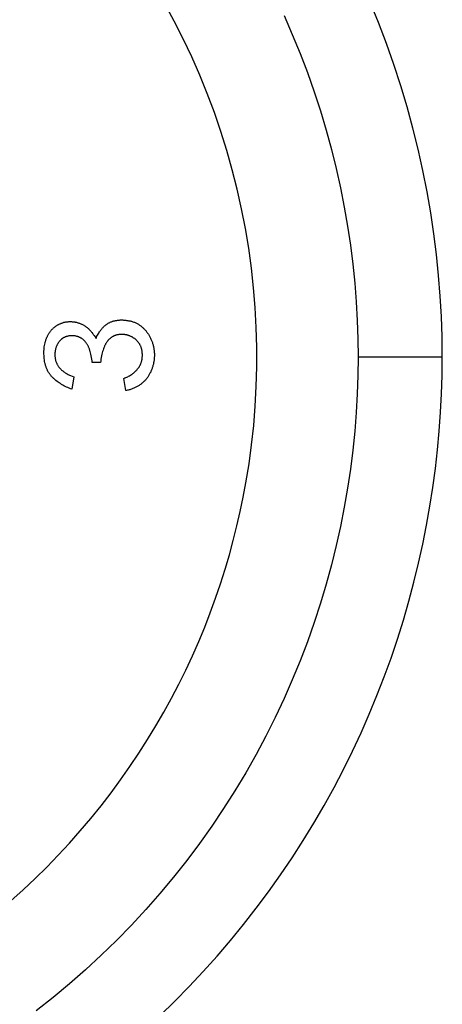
# Model space of a CAD drawing. Header units: millimetres. Extents: x -2637 to -1637, y 678 to 1678.
# Tile 285 of 348: x -2068.06 to -2063.36, y 1420.96 to 1431.91. Entities that reach past the tile are written whole.
import ezdxf

# ---------------------------------------------------------------- set-up
doc = ezdxf.new("R2010")
doc.units = ezdxf.units.MM
doc.layers.add('Make2D$B.SHOW mini', color=7, linetype='Continuous', true_color=0x000000)

msp = doc.modelspace()

# ---------------------------------------------------------------- linework, layer by layer
at = {"layer": 'Make2D$B.SHOW mini', "color": 18, "lineweight": -3, "true_color": 0x000000}
for points in [[(-2065.54, 1426.758), (-2065.505, 1426.969), (-2065.477, 1427.181), (-2065.453, 1427.395), (-2065.436, 1427.611), (-2065.424, 1427.828), (-2065.418, 1428.047), (-2065.418, 1428.266), (-2065.424, 1428.486), (-2065.436, 1428.706), (-2065.454, 1428.927), (-2065.479, 1429.147), (-2065.509, 1429.367), (-2065.545, 1429.587), (-2065.588, 1429.806), (-2065.637, 1430.023), (-2065.692, 1430.24), (-2065.752, 1430.454), (-2065.819, 1430.667), (-2065.891, 1430.878), (-2065.969, 1431.086), (-2066.053, 1431.292), (-2066.142, 1431.495), (-2066.237, 1431.695), (-2066.337, 1431.892), (-2066.441, 1432.085)], [(-2063.356, 1428.156), (-2063.358, 1428.38), (-2063.366, 1428.607), (-2063.378, 1428.835), (-2063.397, 1429.065), (-2063.42, 1429.296), (-2063.449, 1429.528), (-2063.484, 1429.762), (-2063.524, 1429.996), (-2063.571, 1430.231), (-2063.623, 1430.467), (-2063.682, 1430.702), (-2063.746, 1430.938), (-2063.817, 1431.174), (-2063.893, 1431.409), (-2063.976, 1431.644), (-2064.066, 1431.878), (-2064.161, 1432.111)], [(-2065.116, 1431.954), (-2065.024, 1431.744), (-2064.937, 1431.533), (-2064.856, 1431.321), (-2064.781, 1431.108), (-2064.711, 1430.894), (-2064.647, 1430.68), (-2064.589, 1430.466), (-2064.536, 1430.252), (-2064.488, 1430.039), (-2064.446, 1429.825), (-2064.41, 1429.613), (-2064.378, 1429.401), (-2064.352, 1429.19), (-2064.33, 1428.98), (-2064.314, 1428.772), (-2064.302, 1428.565), (-2064.295, 1428.36), (-2064.293, 1428.156)], [(-2067.474, 1427.798), (-2067.489, 1427.804), (-2067.505, 1427.81), (-2067.52, 1427.817), (-2067.534, 1427.823), (-2067.549, 1427.83), (-2067.563, 1427.838), (-2067.576, 1427.845), (-2067.59, 1427.853), (-2067.603, 1427.861), (-2067.615, 1427.869), (-2067.628, 1427.877), (-2067.64, 1427.886), (-2067.652, 1427.895), (-2067.663, 1427.905), (-2067.674, 1427.914), (-2067.679, 1427.919), (-2067.684, 1427.924), (-2067.689, 1427.929), (-2067.694, 1427.934), (-2067.699, 1427.94), (-2067.704, 1427.945), (-2067.709, 1427.951), (-2067.713, 1427.956), (-2067.718, 1427.962), (-2067.722, 1427.968), (-2067.726, 1427.974), (-2067.73, 1427.98), (-2067.734, 1427.986), (-2067.738, 1427.992), (-2067.741, 1427.998), (-2067.745, 1428.005), (-2067.748, 1428.012), (-2067.751, 1428.018), (-2067.754, 1428.025), (-2067.757, 1428.032), (-2067.76, 1428.04), (-2067.762, 1428.047), (-2067.765, 1428.054), (-2067.767, 1428.062), (-2067.769, 1428.07), (-2067.771, 1428.077), (-2067.773, 1428.085), (-2067.775, 1428.093), (-2067.778, 1428.109), (-2067.781, 1428.125), (-2067.783, 1428.141), (-2067.784, 1428.158), (-2067.785, 1428.174), (-2067.786, 1428.19), (-2067.786, 1428.207), (-2067.786, 1428.223), (-2067.785, 1428.239), (-2067.784, 1428.254), (-2067.782, 1428.27), (-2067.779, 1428.285), (-2067.777, 1428.3), (-2067.774, 1428.314), (-2067.772, 1428.321), (-2067.77, 1428.328), (-2067.768, 1428.335), (-2067.766, 1428.342), (-2067.764, 1428.349), (-2067.761, 1428.356), (-2067.759, 1428.362), (-2067.757, 1428.369), (-2067.754, 1428.375), (-2067.751, 1428.381), (-2067.748, 1428.387), (-2067.745, 1428.394), (-2067.742, 1428.4), (-2067.739, 1428.405), (-2067.736, 1428.411), (-2067.732, 1428.417), (-2067.729, 1428.422), (-2067.725, 1428.428), (-2067.721, 1428.433), (-2067.718, 1428.439), (-2067.714, 1428.444), (-2067.71, 1428.449), (-2067.706, 1428.454), (-2067.701, 1428.459), (-2067.697, 1428.463), (-2067.693, 1428.468), (-2067.688, 1428.472), (-2067.684, 1428.477), (-2067.679, 1428.481), (-2067.674, 1428.485), (-2067.669, 1428.489), (-2067.664, 1428.493), (-2067.659, 1428.497), (-2067.654, 1428.501), (-2067.649, 1428.504), (-2067.644, 1428.508), (-2067.638, 1428.511), (-2067.633, 1428.514), (-2067.628, 1428.517), (-2067.622, 1428.52), (-2067.616, 1428.523), (-2067.611, 1428.526), (-2067.605, 1428.528), (-2067.599, 1428.531), (-2067.593, 1428.533), (-2067.587, 1428.535), (-2067.581, 1428.537), (-2067.575, 1428.539), (-2067.569, 1428.541), (-2067.563, 1428.543), (-2067.556, 1428.544), (-2067.55, 1428.546), (-2067.544, 1428.547), (-2067.537, 1428.548), (-2067.531, 1428.549), (-2067.524, 1428.55), (-2067.518, 1428.55), (-2067.511, 1428.551), (-2067.505, 1428.551), (-2067.498, 1428.551), (-2067.492, 1428.551), (-2067.485, 1428.551), (-2067.478, 1428.551), (-2067.471, 1428.55), (-2067.465, 1428.55), (-2067.458, 1428.549), (-2067.451, 1428.548), (-2067.444, 1428.547), (-2067.438, 1428.546), (-2067.431, 1428.545), (-2067.424, 1428.543), (-2067.417, 1428.541), (-2067.41, 1428.539), (-2067.404, 1428.537), (-2067.397, 1428.535), (-2067.39, 1428.533), (-2067.383, 1428.53), (-2067.377, 1428.527), (-2067.37, 1428.524), (-2067.363, 1428.521), (-2067.356, 1428.518), (-2067.35, 1428.514), (-2067.343, 1428.511), (-2067.337, 1428.507), (-2067.33, 1428.503), (-2067.324, 1428.498), (-2067.317, 1428.494), (-2067.311, 1428.489), (-2067.305, 1428.484), (-2067.298, 1428.478), (-2067.292, 1428.473), (-2067.286, 1428.467), (-2067.28, 1428.461), (-2067.274, 1428.455), (-2067.268, 1428.448), (-2067.262, 1428.442), (-2067.257, 1428.435), (-2067.251, 1428.428), (-2067.245, 1428.42), (-2067.24, 1428.413), (-2067.234, 1428.405), (-2067.229, 1428.397), (-2067.218, 1428.38), (-2067.207, 1428.362)], [(-2067.207, 1428.362), (-2067.202, 1428.375), (-2067.196, 1428.388), (-2067.19, 1428.401), (-2067.183, 1428.413), (-2067.177, 1428.424), (-2067.173, 1428.43), (-2067.17, 1428.436), (-2067.166, 1428.441), (-2067.162, 1428.447), (-2067.158, 1428.452), (-2067.154, 1428.457), (-2067.15, 1428.462), (-2067.146, 1428.467), (-2067.142, 1428.472), (-2067.138, 1428.477), (-2067.134, 1428.482), (-2067.129, 1428.486), (-2067.125, 1428.491), (-2067.12, 1428.495), (-2067.116, 1428.499), (-2067.111, 1428.503), (-2067.106, 1428.507), (-2067.101, 1428.511), (-2067.096, 1428.515), (-2067.091, 1428.519), (-2067.086, 1428.522), (-2067.081, 1428.526), (-2067.076, 1428.529), (-2067.07, 1428.533), (-2067.065, 1428.536), (-2067.059, 1428.539), (-2067.053, 1428.541), (-2067.048, 1428.544), (-2067.042, 1428.547), (-2067.036, 1428.549), (-2067.029, 1428.552), (-2067.023, 1428.554), (-2067.017, 1428.556), (-2067.01, 1428.558), (-2067.004, 1428.56), (-2066.997, 1428.561), (-2066.99, 1428.563), (-2066.983, 1428.564), (-2066.976, 1428.565), (-2066.969, 1428.566), (-2066.962, 1428.567), (-2066.954, 1428.568), (-2066.947, 1428.568), (-2066.939, 1428.569), (-2066.931, 1428.569), (-2066.924, 1428.569), (-2066.916, 1428.569), (-2066.908, 1428.569), (-2066.9, 1428.568), (-2066.892, 1428.568), (-2066.884, 1428.567), (-2066.876, 1428.566), (-2066.868, 1428.565), (-2066.86, 1428.564), (-2066.852, 1428.563), (-2066.844, 1428.561), (-2066.836, 1428.56), (-2066.828, 1428.558), (-2066.82, 1428.556), (-2066.812, 1428.554), (-2066.804, 1428.551), (-2066.796, 1428.549), (-2066.788, 1428.546), (-2066.78, 1428.543), (-2066.773, 1428.54), (-2066.765, 1428.537), (-2066.758, 1428.533), (-2066.75, 1428.529), (-2066.743, 1428.525), (-2066.736, 1428.521), (-2066.729, 1428.517), (-2066.722, 1428.512), (-2066.715, 1428.508), (-2066.709, 1428.503), (-2066.702, 1428.498), (-2066.696, 1428.492), (-2066.689, 1428.487), (-2066.683, 1428.481), (-2066.677, 1428.476), (-2066.671, 1428.47), (-2066.665, 1428.463), (-2066.66, 1428.457), (-2066.654, 1428.451), (-2066.649, 1428.444), (-2066.644, 1428.438), (-2066.639, 1428.431), (-2066.634, 1428.424), (-2066.629, 1428.417), (-2066.624, 1428.41), (-2066.62, 1428.403), (-2066.615, 1428.395), (-2066.611, 1428.388), (-2066.607, 1428.38), (-2066.603, 1428.373), (-2066.6, 1428.365), (-2066.596, 1428.357), (-2066.593, 1428.349), (-2066.589, 1428.341), (-2066.586, 1428.333), (-2066.583, 1428.325), (-2066.58, 1428.317), (-2066.578, 1428.309), (-2066.575, 1428.301), (-2066.573, 1428.292), (-2066.571, 1428.284), (-2066.569, 1428.275), (-2066.567, 1428.267), (-2066.565, 1428.258), (-2066.564, 1428.25), (-2066.563, 1428.241), (-2066.561, 1428.233), (-2066.56, 1428.224), (-2066.56, 1428.215), (-2066.559, 1428.207), (-2066.558, 1428.198), (-2066.558, 1428.189), (-2066.558, 1428.18), (-2066.558, 1428.172), (-2066.558, 1428.163), (-2066.559, 1428.154), (-2066.559, 1428.146), (-2066.56, 1428.137), (-2066.561, 1428.128), (-2066.562, 1428.12), (-2066.563, 1428.111), (-2066.564, 1428.102), (-2066.566, 1428.094), (-2066.568, 1428.086), (-2066.569, 1428.077), (-2066.571, 1428.069), (-2066.574, 1428.061), (-2066.576, 1428.052), (-2066.578, 1428.044), (-2066.581, 1428.036), (-2066.584, 1428.029), (-2066.586, 1428.021), (-2066.59, 1428.013), (-2066.593, 1428.005), (-2066.596, 1427.998), (-2066.599, 1427.99), (-2066.603, 1427.983), (-2066.607, 1427.976), (-2066.611, 1427.969), (-2066.615, 1427.961), (-2066.619, 1427.954), (-2066.623, 1427.947), (-2066.628, 1427.94), (-2066.632, 1427.934), (-2066.637, 1427.927), (-2066.642, 1427.92)], [(-2067.249, 1428.096), (-2067.251, 1428.115), (-2067.254, 1428.134), (-2067.256, 1428.152), (-2067.259, 1428.17), (-2067.263, 1428.187), (-2067.267, 1428.203), (-2067.271, 1428.219), (-2067.274, 1428.226), (-2067.276, 1428.234), (-2067.278, 1428.241), (-2067.281, 1428.248), (-2067.284, 1428.255), (-2067.286, 1428.261), (-2067.289, 1428.268), (-2067.292, 1428.274), (-2067.295, 1428.28), (-2067.298, 1428.286), (-2067.301, 1428.292), (-2067.305, 1428.298), (-2067.308, 1428.303), (-2067.312, 1428.308), (-2067.315, 1428.314), (-2067.319, 1428.319), (-2067.323, 1428.323), (-2067.326, 1428.328), (-2067.33, 1428.333), (-2067.334, 1428.337), (-2067.338, 1428.341), (-2067.342, 1428.345), (-2067.347, 1428.349), (-2067.351, 1428.352), (-2067.355, 1428.356), (-2067.36, 1428.359), (-2067.364, 1428.362), (-2067.369, 1428.366), (-2067.374, 1428.368), (-2067.379, 1428.371), (-2067.384, 1428.374), (-2067.389, 1428.376), (-2067.394, 1428.378), (-2067.399, 1428.38), (-2067.404, 1428.382), (-2067.41, 1428.384), (-2067.415, 1428.386), (-2067.421, 1428.387), (-2067.427, 1428.388), (-2067.432, 1428.39), (-2067.438, 1428.391), (-2067.444, 1428.392), (-2067.45, 1428.392), (-2067.456, 1428.393), (-2067.462, 1428.393), (-2067.468, 1428.393), (-2067.474, 1428.393), (-2067.48, 1428.393), (-2067.486, 1428.393), (-2067.492, 1428.393), (-2067.497, 1428.392), (-2067.503, 1428.391), (-2067.509, 1428.391), (-2067.515, 1428.39), (-2067.521, 1428.388), (-2067.526, 1428.387), (-2067.532, 1428.386), (-2067.538, 1428.384), (-2067.543, 1428.382), (-2067.549, 1428.38), (-2067.554, 1428.378), (-2067.559, 1428.375), (-2067.562, 1428.374), (-2067.564, 1428.373), (-2067.567, 1428.372), (-2067.569, 1428.37), (-2067.572, 1428.369), (-2067.574, 1428.367), (-2067.577, 1428.366), (-2067.579, 1428.364), (-2067.582, 1428.363), (-2067.584, 1428.361), (-2067.586, 1428.359), (-2067.588, 1428.357), (-2067.591, 1428.356), (-2067.593, 1428.354), (-2067.595, 1428.352), (-2067.597, 1428.35), (-2067.599, 1428.348), (-2067.601, 1428.346), (-2067.605, 1428.342), (-2067.609, 1428.338), (-2067.613, 1428.333), (-2067.617, 1428.329), (-2067.62, 1428.324), (-2067.624, 1428.319), (-2067.627, 1428.314), (-2067.63, 1428.309), (-2067.633, 1428.304), (-2067.636, 1428.299), (-2067.639, 1428.294), (-2067.642, 1428.288), (-2067.644, 1428.283), (-2067.646, 1428.277), (-2067.649, 1428.272), (-2067.651, 1428.266), (-2067.653, 1428.26), (-2067.655, 1428.254), (-2067.656, 1428.248), (-2067.658, 1428.242), (-2067.659, 1428.236), (-2067.66, 1428.23), (-2067.662, 1428.224), (-2067.663, 1428.218), (-2067.663, 1428.212), (-2067.664, 1428.206), (-2067.664, 1428.2), (-2067.665, 1428.193), (-2067.665, 1428.187), (-2067.665, 1428.181), (-2067.665, 1428.175), (-2067.665, 1428.168), (-2067.664, 1428.162), (-2067.663, 1428.156), (-2067.663, 1428.149), (-2067.662, 1428.143), (-2067.66, 1428.137), (-2067.659, 1428.131), (-2067.658, 1428.124), (-2067.656, 1428.118), (-2067.654, 1428.112), (-2067.652, 1428.106), (-2067.649, 1428.099), (-2067.647, 1428.093), (-2067.644, 1428.087), (-2067.641, 1428.081), (-2067.638, 1428.075), (-2067.635, 1428.069), (-2067.631, 1428.063), (-2067.627, 1428.057), (-2067.623, 1428.051), (-2067.619, 1428.046), (-2067.615, 1428.04), (-2067.61, 1428.034), (-2067.605, 1428.029), (-2067.6, 1428.023), (-2067.594, 1428.018), (-2067.589, 1428.012), (-2067.583, 1428.007), (-2067.576, 1428.002), (-2067.57, 1427.997), (-2067.563, 1427.992), (-2067.556, 1427.987), (-2067.549, 1427.982), (-2067.541, 1427.978), (-2067.534, 1427.973), (-2067.526, 1427.969), (-2067.517, 1427.964), (-2067.509, 1427.96), (-2067.5, 1427.956), (-2067.491, 1427.951), (-2067.472, 1427.943), (-2067.453, 1427.936)], [(-2066.898, 1427.92), (-2066.887, 1427.924), (-2066.876, 1427.928), (-2066.865, 1427.933), (-2066.854, 1427.938), (-2066.844, 1427.943), (-2066.834, 1427.949), (-2066.824, 1427.954), (-2066.814, 1427.961), (-2066.805, 1427.967), (-2066.8, 1427.97), (-2066.796, 1427.974), (-2066.791, 1427.977), (-2066.787, 1427.981), (-2066.783, 1427.984), (-2066.778, 1427.988), (-2066.774, 1427.992), (-2066.77, 1427.995), (-2066.766, 1427.999), (-2066.762, 1428.003), (-2066.759, 1428.007), (-2066.755, 1428.011), (-2066.751, 1428.015), (-2066.748, 1428.019), (-2066.744, 1428.024), (-2066.741, 1428.028), (-2066.737, 1428.033), (-2066.734, 1428.037), (-2066.731, 1428.042), (-2066.728, 1428.046), (-2066.725, 1428.051), (-2066.722, 1428.056), (-2066.719, 1428.061), (-2066.717, 1428.065), (-2066.714, 1428.07), (-2066.712, 1428.076), (-2066.71, 1428.081), (-2066.708, 1428.086), (-2066.706, 1428.091), (-2066.704, 1428.097), (-2066.702, 1428.102), (-2066.7, 1428.108), (-2066.699, 1428.113), (-2066.698, 1428.119), (-2066.696, 1428.125), (-2066.695, 1428.131), (-2066.694, 1428.137), (-2066.693, 1428.143), (-2066.693, 1428.149), (-2066.692, 1428.155), (-2066.692, 1428.161), (-2066.691, 1428.167), (-2066.691, 1428.173), (-2066.691, 1428.179), (-2066.691, 1428.185), (-2066.691, 1428.191), (-2066.692, 1428.197), (-2066.692, 1428.203), (-2066.693, 1428.209), (-2066.693, 1428.215), (-2066.694, 1428.221), (-2066.695, 1428.227), (-2066.696, 1428.233), (-2066.697, 1428.239), (-2066.699, 1428.245), (-2066.7, 1428.25), (-2066.702, 1428.256), (-2066.704, 1428.262), (-2066.706, 1428.267), (-2066.708, 1428.273), (-2066.71, 1428.278), (-2066.712, 1428.283), (-2066.715, 1428.288), (-2066.718, 1428.294), (-2066.72, 1428.299), (-2066.723, 1428.303), (-2066.726, 1428.308), (-2066.73, 1428.313), (-2066.733, 1428.318), (-2066.737, 1428.322), (-2066.74, 1428.327), (-2066.744, 1428.331), (-2066.748, 1428.335), (-2066.752, 1428.339), (-2066.756, 1428.343), (-2066.76, 1428.347), (-2066.764, 1428.351), (-2066.769, 1428.354), (-2066.773, 1428.358), (-2066.778, 1428.361), (-2066.782, 1428.365), (-2066.787, 1428.368), (-2066.792, 1428.371), (-2066.796, 1428.374), (-2066.801, 1428.377), (-2066.806, 1428.38), (-2066.811, 1428.382), (-2066.816, 1428.385), (-2066.821, 1428.387), (-2066.827, 1428.39), (-2066.832, 1428.392), (-2066.837, 1428.394), (-2066.842, 1428.396), (-2066.848, 1428.397), (-2066.853, 1428.399), (-2066.859, 1428.401), (-2066.864, 1428.402), (-2066.87, 1428.403), (-2066.875, 1428.404), (-2066.881, 1428.405), (-2066.886, 1428.406), (-2066.892, 1428.407), (-2066.897, 1428.408), (-2066.903, 1428.408), (-2066.909, 1428.408), (-2066.914, 1428.409), (-2066.92, 1428.409), (-2066.926, 1428.409), (-2066.931, 1428.408), (-2066.937, 1428.408), (-2066.942, 1428.408), (-2066.948, 1428.407), (-2066.954, 1428.406), (-2066.959, 1428.405), (-2066.965, 1428.404), (-2066.97, 1428.403), (-2066.975, 1428.402), (-2066.981, 1428.4), (-2066.986, 1428.399), (-2066.991, 1428.397), (-2066.996, 1428.395), (-2067.002, 1428.393), (-2067.007, 1428.391), (-2067.012, 1428.389), (-2067.016, 1428.387), (-2067.021, 1428.384), (-2067.026, 1428.382), (-2067.03, 1428.379), (-2067.035, 1428.376), (-2067.039, 1428.373), (-2067.043, 1428.37), (-2067.047, 1428.367), (-2067.051, 1428.364), (-2067.055, 1428.36), (-2067.059, 1428.357), (-2067.063, 1428.353), (-2067.067, 1428.349), (-2067.07, 1428.345), (-2067.074, 1428.341), (-2067.077, 1428.337), (-2067.081, 1428.333), (-2067.084, 1428.328), (-2067.087, 1428.323), (-2067.091, 1428.318), (-2067.094, 1428.313), (-2067.097, 1428.308), (-2067.1, 1428.303), (-2067.103, 1428.297), (-2067.106, 1428.292), (-2067.109, 1428.286), (-2067.112, 1428.28), (-2067.114, 1428.274), (-2067.117, 1428.267), (-2067.12, 1428.261), (-2067.124, 1428.247), (-2067.129, 1428.233), (-2067.134, 1428.218), (-2067.138, 1428.203), (-2067.142, 1428.187), (-2067.146, 1428.17), (-2067.149, 1428.152), (-2067.152, 1428.134), (-2067.155, 1428.115), (-2067.158, 1428.096)], [(-2064.293, 1428.156), (-2064.295, 1427.952), (-2064.302, 1427.747), (-2064.314, 1427.54), (-2064.33, 1427.332), (-2064.352, 1427.122), (-2064.378, 1426.911), (-2064.41, 1426.699), (-2064.446, 1426.487), (-2064.488, 1426.273), (-2064.536, 1426.06), (-2064.589, 1425.846), (-2064.647, 1425.632), (-2064.711, 1425.418), (-2064.781, 1425.204), (-2064.856, 1424.991), (-2064.937, 1424.779), (-2065.024, 1424.568), (-2065.116, 1424.358), (-2065.214, 1424.149), (-2065.318, 1423.942), (-2065.427, 1423.737), (-2065.542, 1423.534), (-2065.663, 1423.334), (-2065.789, 1423.136), (-2065.92, 1422.941), (-2066.056, 1422.748), (-2066.198, 1422.559), (-2066.345, 1422.374), (-2066.497, 1422.192), (-2066.653, 1422.013), (-2066.814, 1421.839), (-2066.98, 1421.669), (-2067.15, 1421.503), (-2067.325, 1421.342), (-2067.503, 1421.185), (-2067.685, 1421.034), (-2067.871, 1420.887)], [(-2066.495, 1420.833), (-2066.331, 1420.992), (-2066.17, 1421.156), (-2066.014, 1421.323), (-2065.86, 1421.494), (-2065.711, 1421.668), (-2065.566, 1421.846), (-2065.425, 1422.027), (-2065.288, 1422.211), (-2065.155, 1422.398), (-2065.027, 1422.587), (-2064.904, 1422.779), (-2064.784, 1422.974), (-2064.67, 1423.171), (-2064.56, 1423.37), (-2064.455, 1423.571), (-2064.355, 1423.774), (-2064.259, 1423.978), (-2064.168, 1424.184), (-2064.083, 1424.391), (-2064.002, 1424.599), (-2063.926, 1424.809), (-2063.855, 1425.019), (-2063.788, 1425.229), (-2063.727, 1425.44), (-2063.671, 1425.652), (-2063.619, 1425.863), (-2063.572, 1426.075), (-2063.53, 1426.286), (-2063.493, 1426.497), (-2063.46, 1426.707), (-2063.432, 1426.917), (-2063.408, 1427.126), (-2063.389, 1427.334), (-2063.374, 1427.542), (-2063.364, 1427.748), (-2063.358, 1427.953), (-2063.356, 1428.156)], [(-2063.356, 1428.156), (-2064.293, 1428.156)], [(-2067.158, 1428.096), (-2067.249, 1428.096)], [(-2067.453, 1427.936), (-2067.474, 1427.798)], [(-2066.877, 1427.783), (-2066.898, 1427.92)], [(-2066.642, 1427.92), (-2066.647, 1427.914), (-2066.653, 1427.907), (-2066.658, 1427.901), (-2066.664, 1427.895), (-2066.669, 1427.889), (-2066.675, 1427.883), (-2066.681, 1427.877), (-2066.687, 1427.872), (-2066.693, 1427.866), (-2066.7, 1427.861), (-2066.706, 1427.856), (-2066.713, 1427.851), (-2066.72, 1427.846), (-2066.727, 1427.841), (-2066.734, 1427.837), (-2066.741, 1427.833), (-2066.749, 1427.828), (-2066.756, 1427.824), (-2066.764, 1427.82), (-2066.772, 1427.817), (-2066.78, 1427.813), (-2066.788, 1427.81), (-2066.796, 1427.806), (-2066.805, 1427.803), (-2066.813, 1427.8), (-2066.822, 1427.797), (-2066.831, 1427.794), (-2066.84, 1427.792), (-2066.849, 1427.789), (-2066.858, 1427.787), (-2066.868, 1427.785), (-2066.877, 1427.783)], [(-2068.154, 1422.109), (-2068.018, 1422.231), (-2067.885, 1422.356), (-2067.754, 1422.485), (-2067.627, 1422.616), (-2067.503, 1422.75), (-2067.382, 1422.886), (-2067.265, 1423.025), (-2067.151, 1423.166), (-2067.04, 1423.309), (-2066.933, 1423.454), (-2066.83, 1423.602), (-2066.73, 1423.751), (-2066.633, 1423.902), (-2066.541, 1424.054), (-2066.452, 1424.208), (-2066.367, 1424.363), (-2066.286, 1424.519), (-2066.208, 1424.676), (-2066.134, 1424.835), (-2066.064, 1424.993), (-2065.998, 1425.153), (-2065.936, 1425.313), (-2065.877, 1425.474), (-2065.822, 1425.635), (-2065.771, 1425.796), (-2065.724, 1425.957), (-2065.68, 1426.117), (-2065.639, 1426.278), (-2065.603, 1426.439), (-2065.569, 1426.599), (-2065.54, 1426.758)]]:
    msp.add_lwpolyline(points, dxfattribs=at)

doc.saveas('drawing.dxf')
